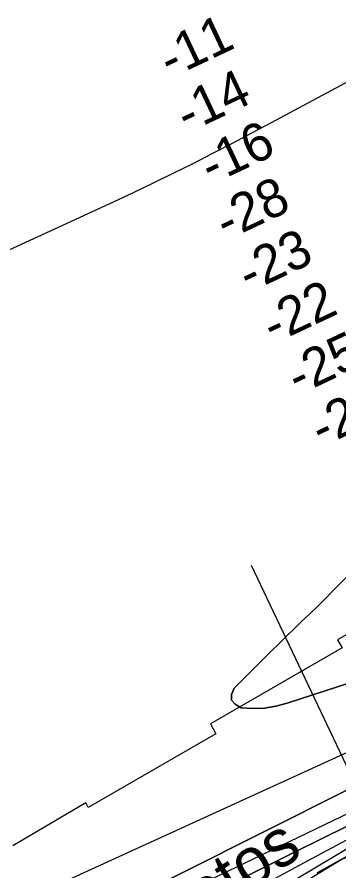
# Model space of a CAD drawing. Extents: x 3177385 to 3215275, y 903885 to 929304.
# Drawn here: x 3195722 to 3196288, y 912486 to 913987 of the extents above; entities that cross this region are included whole.
import ezdxf

# ---------------------------------------------------------------- set-up
doc = ezdxf.new("R2010")
doc.units = 0
for name, color, linetype in [('V-RIVR-EDGE', 7, 'Continuous'), ('V-RIVR-IDEN', 7, 'Continuous'), ('V-RIVR-RANG', 7, 'Continuous'), ('V-RRAP-RVMT', 7, 'Continuous'), ('V-TOPO-DPTH', 7, 'Continuous'), ('V-TOPO-MINR', 7, 'Continuous'), ('V-TOPO-WATR', 7, 'Continuous')]:
    doc.layers.add(name, color=color, linetype=linetype)

msp = doc.modelspace()

# ---------------------------------------------------------------- linework, layer by layer
at = {"layer": 'V-RIVR-EDGE'}
msp.add_lwpolyline([(3196217.5, 912460.1), (3196292, 912506), (3196342, 912526.3), (3196382, 912540.5), (3196435.1, 912573), (3196494.3, 912604.6), (3196546.6, 912634), (3196625.3, 912659.9), (3196658.4, 912670.3), (3196690.1, 912669.3), (3196716.6, 912667.9), (3196751.4, 912660.5), (3196787.9, 912659.9), (3196820.9, 912665.9), (3196843.6, 912678.5), (3196881.4, 912691.4), (3196904, 912698.3), (3196970.2, 912742.5), (3197072.5, 912810.9)], dxfattribs=at)
at = {"layer": 'V-RIVR-RANG'}
msp.add_line((3196554.4, 912137.3), (3196134.6, 913022.9), dxfattribs=at)
at = {"layer": 'V-RRAP-RVMT'}
for points in [[(3197526.1, 913436.6), (3197292.5, 913302.6), (3197282.2, 913320.8), (3197162.9, 913253.6), (3197146.9, 913281.7), (3197032.1, 913216.3), (3197014, 913248), (3196895.1, 913180.1), (3196889.3, 913190.3), (3196776.3, 913125.9), (3196759.6, 913154.5), (3196641.9, 913088.9), (3196637.3, 913097.3), (3196518.5, 913030.3), (3196513.3, 913039.4), (3196395, 912970.5), (3196401.8, 912958.9), (3196286, 912892.3), (3196294.1, 912877.7), (3196062.2, 912744.4), (3196071.7, 912727), (3195847.6, 912597.5), (3195843.1, 912605.2), (3195715.1, 912530)], [(3195974.1, 912329.1), (3196327.4, 912539.9)]]:
    msp.add_lwpolyline(points, dxfattribs=at)
at = {"layer": 'V-TOPO-DPTH'}
for points in [[(3196711.1, 914092.3), (3196169, 913801), (3196134.7, 913782.8), (3196100.3, 913764.7), (3196065.8, 913746.9), (3196031.2, 913729.2), (3195996.4, 913711.9), (3195961.6, 913694.8), (3195926.5, 913678.2), (3195891.3, 913661.7), (3195279.6, 913380.5), (3195254.1, 913369), (3195228.4, 913357.8), (3194071, 912966.1)], [(3196711.1, 914092.3), (3196169, 913801), (3196134.7, 913782.8), (3196100.3, 913764.7), (3196065.8, 913746.9), (3196031.2, 913729.2), (3195996.4, 913711.9), (3195961.6, 913694.8), (3195926.5, 913678.2), (3195891.3, 913661.7), (3195279.6, 913380.5), (3195254.1, 913369), (3195228.4, 913357.8), (3194071, 912966.1)], [(3195792.7, 912461.1), (3196494.5, 912781.9), (3196521.5, 912794.2), (3196548.4, 912806.4), (3196575.4, 912818.6), (3196602.5, 912830.7), (3197357.4, 913168.6), (3197393.3, 913184.5)], [(3195792.7, 912461.1), (3196494.5, 912781.9), (3196521.5, 912794.2), (3196548.4, 912806.4), (3196575.4, 912818.6), (3196602.5, 912830.7), (3197357.4, 913168.6), (3197393.3, 913184.5)], [(3197376.3, 913085.8), (3197324.6, 913065.1), (3197272.9, 913044.4), (3196713.1, 912820), (3196689.1, 912810.3), (3196665.2, 912800.5), (3196641.4, 912790.4), (3196617.7, 912780.3), (3196577.2, 912762.7), (3196573.8, 912761.2), (3196570.3, 912759.7), (3196566.9, 912758.1), (3196563.5, 912756.5), (3196527.4, 912739.5), (3196506, 912729.3), (3196484.6, 912719), (3196463.3, 912708.6), (3196442.1, 912698), (3195726.7, 912338.8)], [(3197376.3, 913085.8), (3197324.6, 913065.1), (3197272.9, 913044.4), (3196713.1, 912820), (3196689.1, 912810.3), (3196665.2, 912800.5), (3196641.4, 912790.4), (3196617.7, 912780.3), (3196577.2, 912762.7), (3196573.8, 912761.2), (3196570.3, 912759.7), (3196566.9, 912758.1), (3196563.5, 912756.5), (3196527.4, 912739.5), (3196506, 912729.3), (3196484.6, 912719), (3196463.3, 912708.6), (3196442.1, 912698), (3195726.7, 912338.8)], [(3196459, 912865.5), (3196197.3, 912780.5), (3196177.3, 912775.5), (3196157.2, 912772.2), (3196136.8, 912771.5), (3196116.2, 912772.6), (3196105.6, 912778.7), (3196099.4, 912786.2), (3196099.7, 912795.9), (3196104.2, 912807.2), (3196169.1, 912872), (3196182.5, 912885.3), (3196196, 912898.5), (3196209.6, 912911.6), (3196223.2, 912924.7), (3196236.9, 912937.7), (3196250.4, 912950.9), (3196263.9, 912964.1), (3196277.2, 912977.5), (3196396.2, 913097.3)], [(3196396.2, 913097.3), (3196277.2, 912977.5), (3196263.9, 912964.1), (3196250.4, 912950.9), (3196236.9, 912937.7), (3196223.2, 912924.7), (3196209.6, 912911.6), (3196196, 912898.5), (3196182.5, 912885.3), (3196169.1, 912872), (3196104.2, 912807.2), (3196099.7, 912795.9), (3196099.4, 912786.2), (3196105.6, 912778.7), (3196116.2, 912772.6), (3196136.8, 912771.5), (3196157.2, 912772.2), (3196177.3, 912775.5), (3196197.3, 912780.5), (3196459, 912865.5)], [(3196116.2, 912471.9), (3196209.9, 912518.8), (3196303.9, 912565.2), (3196550.8, 912685.3), (3196573, 912695.9), (3196595.3, 912706.2), (3196617.8, 912716.2), (3196640.3, 912725.9), (3196884.4, 912828.5), (3197009.1, 912880.3), (3197134, 912931.4), (3197259.4, 912981.5), (3197385.1, 913031)], [(3197385.1, 913031), (3197259.4, 912981.5), (3197134, 912931.4), (3197009.1, 912880.3), (3196884.4, 912828.5), (3196640.3, 912725.9), (3196617.8, 912716.2), (3196595.3, 912706.2), (3196573, 912695.9), (3196550.8, 912685.3), (3196303.9, 912565.2), (3196209.9, 912518.8), (3196116.2, 912471.9)], [(3196250.2, 912482.5), (3196326.2, 912524.4), (3196428.7, 912581.2), (3196458.6, 912597.4), (3196488.6, 912613.4), (3196518.9, 912628.9), (3196549.3, 912644.2), (3196598.5, 912668.4), (3196604.4, 912671.2), (3196610.4, 912674), (3196616.4, 912676.7), (3196622.4, 912679.3), (3196680.1, 912703.3), (3196715, 912717.7), (3196750.1, 912731.8), (3196785.4, 912745.4), (3196820.7, 912758.8), (3196921.4, 912796.3), (3197007.2, 912828.3), (3197092.9, 912860.5), (3197178.6, 912892.7), (3197264.2, 912925.1), (3197442.6, 912992.8)], [(3197442.6, 912992.8), (3197264.2, 912925.1), (3197178.6, 912892.7), (3197092.9, 912860.5), (3197007.2, 912828.3), (3196921.4, 912796.3), (3196820.7, 912758.8), (3196785.4, 912745.4), (3196750.1, 912731.8), (3196715, 912717.7), (3196680.1, 912703.3), (3196622.4, 912679.3), (3196616.4, 912676.7), (3196610.4, 912674), (3196604.4, 912671.2), (3196598.5, 912668.4), (3196549.3, 912644.2), (3196518.9, 912628.9), (3196488.6, 912613.4), (3196458.6, 912597.4), (3196428.7, 912581.2), (3196326.2, 912524.4), (3196250.2, 912482.5)]]:
    msp.add_lwpolyline(points, dxfattribs=at)
at = {"layer": 'V-TOPO-MINR'}
for points in [[(3196711.1, 914092.3), (3196169, 913801), (3196134.7, 913782.8), (3196100.3, 913764.7), (3196065.8, 913746.9), (3196031.2, 913729.2), (3195996.4, 913711.9), (3195961.6, 913694.8), (3195926.5, 913678.2), (3195891.3, 913661.7), (3195279.6, 913380.5), (3195254.1, 913369), (3195228.4, 913357.8), (3194071, 912966.1)], [(3195792.7, 912461.1), (3196494.5, 912781.9), (3196521.5, 912794.2), (3196548.4, 912806.4), (3196575.4, 912818.6), (3196602.5, 912830.7), (3197357.4, 913168.6), (3197393.3, 913184.5)], [(3195726.7, 912338.8), (3196442.1, 912698), (3196463.3, 912708.6), (3196484.6, 912719), (3196506, 912729.3), (3196527.4, 912739.5), (3196563.5, 912756.5), (3196566.9, 912758.1), (3196570.3, 912759.7), (3196573.8, 912761.2), (3196577.2, 912762.7), (3196617.7, 912780.3), (3196641.4, 912790.4), (3196665.2, 912800.5), (3196689.1, 912810.3), (3196713.1, 912820), (3197272.9, 913044.4), (3197324.6, 913065.1), (3197376.3, 913085.8)], [(3196396.2, 913097.3), (3196277.2, 912977.5), (3196263.9, 912964.1), (3196250.4, 912950.9), (3196236.9, 912937.7), (3196223.2, 912924.7), (3196209.6, 912911.6), (3196196, 912898.5), (3196182.5, 912885.3), (3196169.1, 912872), (3196104.2, 912807.2), (3196099.7, 912795.9), (3196099.4, 912786.2), (3196105.6, 912778.7), (3196116.2, 912772.6), (3196136.8, 912771.5), (3196157.2, 912772.2), (3196177.3, 912775.5), (3196197.3, 912780.5), (3196459, 912865.5)], [(3196169, 912468.8), (3196240.4, 912507.5), (3196312.1, 912545.6), (3196384.3, 912582.6), (3196456.9, 912618.9), (3196574.7, 912676.8), (3196588.7, 912683.5), (3196602.8, 912690.1), (3196617.1, 912696.4), (3196631.4, 912702.5), (3196768.1, 912759.5), (3196851, 912793.5), (3196934.2, 912826.8), (3197017.9, 912859), (3197101.8, 912890.4), (3197651, 913092.3)], [(3195984.8, 912433), (3196526.9, 912694), (3196557.2, 912708.3), (3196587.7, 912722.4), (3196618.4, 912736), (3196649.2, 912749.3), (3197211.9, 912987.9), (3197280.2, 913016.6), (3197348.7, 913045.1), (3197417.3, 913073.3)], [(3196116.2, 912471.9), (3196209.9, 912518.8), (3196303.9, 912565.2), (3196550.8, 912685.3), (3196573, 912695.9), (3196595.3, 912706.2), (3196617.8, 912716.2), (3196640.3, 912725.9), (3196884.4, 912828.5), (3197009.1, 912880.3), (3197134, 912931.4), (3197259.4, 912981.5), (3197385.1, 913031)]]:
    msp.add_lwpolyline(points, dxfattribs=at)
at = {"layer": 'V-TOPO-WATR'}
msp.add_lwpolyline([(3196250.2, 912482.5), (3196326.2, 912524.4), (3196428.7, 912581.2), (3196458.6, 912597.4), (3196488.6, 912613.4), (3196518.9, 912628.9), (3196549.3, 912644.2), (3196598.5, 912668.4), (3196604.4, 912671.2), (3196610.4, 912674), (3196616.4, 912676.7), (3196622.4, 912679.3), (3196680.1, 912703.3), (3196715, 912717.7), (3196750.1, 912731.8), (3196785.4, 912745.4), (3196820.7, 912758.8), (3196921.4, 912796.3), (3197007.2, 912828.3), (3197092.9, 912860.5), (3197178.6, 912892.7), (3197264.2, 912925.1), (3197442.6, 912992.8)], dxfattribs=at)

# ---------------------------------------------------------------- texts
at = {"layer": 'V-RIVR-IDEN'}
msp.add_text('Photos', height=83, rotation=32.929, dxfattribs=at).set_placement((3195937.2, 912326.6))
at = {"layer": 'V-RIVR-RANG'}
for s, p in [('-11', (3195991.3, 913878.6)), ('-14', (3196021.2, 913782.2)), ('-16', (3196063.3, 913691.5)), ('-28', (3196089.9, 913593.5)), ('-23', (3196129.9, 913501.8)), ('-22', (3196172.7, 913411.4)), ('-25', (3196216.1, 913321.3)), ('-22', (3196257.5, 913230.2))]:
    msp.add_text(s, height=67, rotation=25.2131, dxfattribs=at).set_placement(p)

doc.saveas('drawing.dxf')
